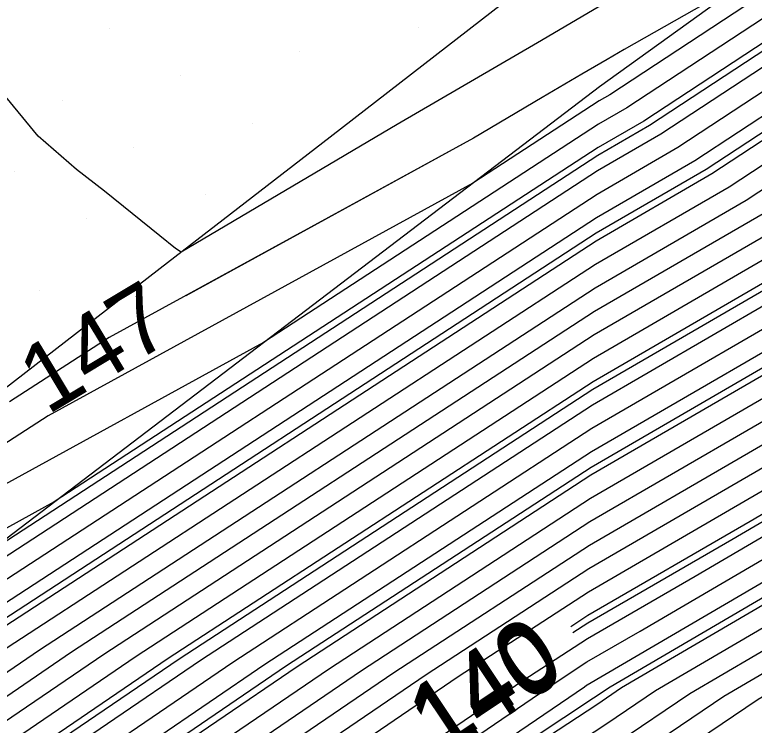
# Model space of a CAD drawing. Extents: x 2354170 to 2357230, y 866100 to 868290.
# Drawn here: x 2355923.31 to 2355944.88, y 866838.83 to 866859.57 of the extents above; entities that cross this region are included whole.
import ezdxf

# ---------------------------------------------------------------- set-up
doc = ezdxf.new("R2010")
doc.units = 0
for name, color, linetype in [('Default', 7, 'Continuous'), ('DTM Contours Major', 7, 'Continuous'), ('DTM Contours Major Text', 7, 'Continuous'), ('DTM Contours Minor', 7, 'Continuous'), ('DTM Contours Minor Text', 7, 'Continuous'), ('Exist DTM QL2 LIDAR Elevation Point', 7, 'Continuous'), ('Exist DTM Scan Elevation Point', 7, 'Continuous'), ('Exist Roads EOP', 7, 'Continuous'), ('PH Exist DTM Breakline', 7, 'Continuous')]:
    doc.layers.add(name, color=color, linetype=linetype)

msp = doc.modelspace()

# ---------------------------------------------------------------- linework, layer by layer
at = {"layer": 'Default'}
for points in [[(2355878.009, 866808.843), (2355900.722, 866824.448), (2355902.728, 866825.754), (2355916.756, 866835.686), (2355921.274, 866839.149), (2355924.024, 866841.024), (2355940.235, 866851.594), (2355944.64, 866854.152), (2355952.603, 866859.39), (2355960.423, 866865.123), (2355962.038, 866866.352), (2355967.177, 866870.005), (2355980.404, 866880.057), (2355985.923, 866883.921), (2355987.856, 866886.591), (2355989.331, 866887.722), (2356000.038, 866894.209), (2356002.698, 866896.475), (2356006.301, 866899.192), (2356016.57, 866905.416), (2356025.933, 866912.523), (2356033.301, 866917.208), (2356038.025, 866920.522)], [(2356037.061, 866920.563), (2356032.897, 866917.643), (2356026.404, 866913.513), (2356016.299, 866905.844), (2356005.217, 866899.127), (2356002.239, 866896.881), (2356000.041, 866895.009), (2355988.731, 866888.157), (2355987.624, 866887.308), (2355985.481, 866884.347), (2355980.436, 866880.815), (2355966.211, 866870.005), (2355961.583, 866866.715), (2355959.876, 866865.415), (2355952.847, 866860.262), (2355944.143, 866854.537), (2355940.25, 866852.277), (2355923.084, 866841.084), (2355920.869, 866839.573), (2355917.23, 866836.785), (2355902.22, 866826.157), (2355900.761, 866825.207), (2355879.66, 866810.71)], [(2356035.132, 866920.645), (2356032.09, 866918.512), (2356027.347, 866915.495), (2356015.759, 866906.7), (2356003.05, 866898.998), (2356001.322, 866897.695), (2356000.047, 866896.608), (2355987.531, 866889.026), (2355987.161, 866888.742), (2355984.596, 866885.199), (2355980.499, 866882.331), (2355964.279, 866870.005), (2355960.673, 866867.441), (2355958.782, 866866.001), (2355953.334, 866862.007), (2355943.149, 866855.308), (2355940.28, 866853.642), (2355921.204, 866841.203), (2355920.06, 866840.423), (2355918.18, 866838.983), (2355901.203, 866826.962), (2355900.839, 866826.725), (2355895.574, 866823.108), (2355881.424, 866814.3)], [(2355880.319, 866808.966), (2355900.644, 866822.93), (2355903.745, 866824.949), (2355915.806, 866833.489), (2355922.084, 866838.299), (2355925.905, 866840.904), (2355940.206, 866850.229), (2355945.634, 866853.381), (2355952.115, 866857.645), (2355961.518, 866864.537), (2355962.947, 866865.626), (2355969.109, 866870.006), (2355980.34, 866878.541), (2355986.807, 866883.069), (2355988.319, 866885.158), (2355990.532, 866886.853), (2356000.032, 866892.609), (2356003.614, 866895.661), (2356008.468, 866899.322), (2356017.11, 866904.56), (2356024.991, 866910.541), (2356034.108, 866916.339)], [(2355881.474, 866809.027), (2355900.606, 866822.17), (2355904.253, 866824.546), (2355915.331, 866832.39), (2355922.488, 866837.874), (2355926.845, 866840.845), (2355940.191, 866849.547), (2355946.131, 866852.996), (2355951.872, 866856.772), (2355962.065, 866864.244), (2355963.402, 866865.263), (2355970.075, 866870.006), (2355980.309, 866877.783), (2355987.249, 866882.643), (2355988.551, 866884.441), (2355991.132, 866886.419), (2356000.029, 866891.809), (2356004.073, 866895.254), (2356009.551, 866899.386), (2356017.381, 866904.131), (2356024.52, 866909.55), (2356034.511, 866915.904)], [(2355883.784, 866809.15), (2355900.528, 866820.652), (2355905.27, 866823.741), (2355914.382, 866830.193), (2355923.298, 866837.024), (2355928.725, 866840.725), (2355940.161, 866848.182), (2355947.124, 866852.225), (2355951.384, 866855.027), (2355963.159, 866863.659), (2355964.312, 866864.536), (2355972.007, 866870.007), (2355980.245, 866876.267), (2355988.134, 866881.791), (2355989.014, 866883.007), (2355992.332, 866885.55), (2356000.022, 866890.209), (2356004.989, 866894.441), (2356011.718, 866899.516), (2356017.921, 866903.275), (2356023.577, 866907.568), (2356035.318, 866915.035)], [(2355884.939, 866809.211), (2355900.489, 866819.893), (2355905.778, 866823.338), (2355913.907, 866829.094), (2355923.703, 866836.599), (2355929.665, 866840.665), (2355940.146, 866847.499), (2355947.621, 866851.84), (2355951.141, 866854.155), (2355963.707, 866863.366), (2355964.766, 866864.173), (2355972.973, 866870.007), (2355980.213, 866875.509), (2355988.576, 866881.365), (2355989.246, 866882.29), (2355992.932, 866885.115), (2356000.019, 866889.409), (2356005.448, 866894.034), (2356012.801, 866899.58), (2356018.191, 866902.847), (2356023.106, 866906.577), (2356035.722, 866914.6)], [(2355886.095, 866809.272), (2355900.45, 866819.134), (2355906.287, 866822.935), (2355913.433, 866827.995), (2355924.107, 866836.175), (2355930.606, 866840.605), (2355940.131, 866846.816), (2355948.118, 866851.454), (2355950.897, 866853.282), (2355964.254, 866863.074), (2355965.221, 866863.81), (2355973.939, 866870.007), (2355980.182, 866874.751), (2355989.018, 866880.939), (2355989.477, 866881.574), (2355993.532, 866884.681), (2356000.016, 866888.61), (2356005.906, 866893.627), (2356013.885, 866899.645), (2356018.462, 866902.419), (2356022.635, 866905.587), (2356036.125, 866914.165)], [(2355888.405, 866809.395), (2355900.372, 866817.616), (2355907.303, 866822.13), (2355912.483, 866825.798), (2355924.917, 866835.325), (2355932.486, 866840.486), (2355940.101, 866845.451), (2355949.112, 866850.684), (2355950.409, 866851.537), (2355965.348, 866862.488), (2355966.131, 866863.084), (2355975.871, 866870.008), (2355980.118, 866873.236), (2355989.902, 866880.087), (2355989.941, 866880.14), (2355994.732, 866883.812), (2356000.01, 866887.01), (2356006.823, 866892.814), (2356016.052, 866899.775), (2356019.002, 866901.563), (2356021.693, 866903.605), (2356036.932, 866913.296)], [(2355889.56, 866809.456), (2355900.333, 866816.857), (2355907.812, 866821.727), (2355912.008, 866824.699), (2355925.322, 866834.9), (2355933.426, 866840.426), (2355940.086, 866844.769), (2355949.609, 866850.298), (2355950.166, 866850.665), (2355965.895, 866862.195), (2355966.586, 866862.721), (2355976.837, 866870.008), (2355980.086, 866872.478), (2355987.977, 866878.003), (2355989.887, 866879.317), (2355990.937, 866880.009), (2355995.332, 866883.377), (2356000.007, 866886.21), (2356007.281, 866892.407), (2356017.135, 866899.839), (2356019.273, 866901.135), (2356021.222, 866902.614), (2356037.336, 866912.862)], [(2355891.87, 866809.578), (2355900.255, 866815.339), (2355908.829, 866820.922), (2355911.059, 866822.501), (2355926.131, 866834.05), (2355935.306, 866840.306), (2355940.057, 866843.404), (2355947.976, 866848.002), (2355950.47, 866849.462), (2355953.699, 866851.867), (2355966.99, 866861.61), (2355967.495, 866861.995), (2355978.768, 866870.009), (2355980.023, 866870.962), (2355983.068, 866873.094), (2355989.653, 866877.625), (2355993.271, 866880.009), (2355996.532, 866882.508), (2356000.001, 866884.61), (2356008.198, 866891.593), (2356019.302, 866899.969), (2356019.813, 866900.278), (2356020.279, 866900.632), (2356038.143, 866911.992)], [(2355900.216, 866814.58), (2355909.337, 866820.519), (2355910.584, 866821.403), (2355926.536, 866833.626), (2355936.246, 866840.246), (2355940.042, 866842.721), (2355946.369, 866846.395), (2355950.86, 866849.024), (2355956.676, 866853.356), (2355967.537, 866861.317), (2355967.95, 866861.632), (2355979.734, 866870.009), (2355979.991, 866870.204), (2355980.614, 866870.64), (2355989.536, 866876.779), (2355994.438, 866880.009), (2355997.132, 866882.074), (2355999.998, 866883.81), (2356008.656, 866891.187), (2356018.846, 866898.872), (2356019.944, 866899.705), (2356020.2, 866899.907), (2356021.872, 866900.954), (2356038.546, 866911.558)], [(2355900.029, 866810.056), (2355909.818, 866816.501), (2355913.827, 866819.336), (2355923.043, 866826.539), (2355928.965, 866831.076), (2355935.519, 866835.545), (2355940.577, 866838.875), (2355942.002, 866839.84), (2355953.202, 866846.395), (2355969.25, 866858.347), (2355971.156, 866859.637), (2355981.229, 866866.473), (2355981.584, 866866.713), (2355988.835, 866871.702), (2355999.135, 866878.491), (2356000.631, 866879.632), (2356010.145, 866887.824), (2356010.908, 866888.409), (2356019.315, 866894.782), (2356023.693, 866898.252), (2356039.396, 866908.081)], [(2356015.218, 866907.556), (2356000.883, 866898.869), (2356000.406, 866898.508), (2356000.053, 866898.208), (2355994.351, 866894.753), (2355988.163, 866890.856), (2355986.127, 866889.387), (2355983.712, 866886.052), (2355980.563, 866883.846), (2355962.347, 866870.004), (2355959.764, 866868.167), (2355957.687, 866866.586), (2355953.822, 866863.752), (2355942.155, 866856.079), (2355940.31, 866855.007), (2355919.324, 866841.323), (2355919.25, 866841.273), (2355919.129, 866841.18), (2355917.483, 866840.015), (2355903.478, 866830.629), (2355902.107, 866829.787), (2355900.182, 866828.586), (2355897.403, 866826.833)], [(2355900.355, 866809.552), (2355909.784, 866815.76), (2355914.64, 866819.194), (2355925.804, 866827.919), (2355929.37, 866830.652), (2355933.316, 866833.342), (2355940.87, 866838.316), (2355942.999, 866839.757), (2355953.592, 866845.957), (2355968.771, 866857.262), (2355971.923, 866859.395), (2355981.446, 866865.857), (2355981.863, 866866.14), (2355988.718, 866870.856), (2355998.456, 866877.274), (2356001.15, 866879.331), (2356010.197, 866887.12), (2356011.205, 866887.894), (2356019.21, 866893.961), (2356024.275, 866897.977), (2356039.156, 866907.29)], [(2356015.488, 866907.128), (2356001.967, 866898.933), (2356000.864, 866898.102), (2356000.05, 866897.408), (2355986.931, 866889.46), (2355986.929, 866889.458), (2355984.154, 866885.626), (2355980.531, 866883.088), (2355963.313, 866870.004), (2355960.218, 866867.804), (2355958.234, 866866.293), (2355953.578, 866862.88), (2355942.652, 866855.693), (2355940.295, 866854.325), (2355920.264, 866841.263), (2355919.655, 866840.848), (2355918.654, 866840.081), (2355905.035, 866830.438), (2355901.521, 866828.083), (2355901.177, 866827.871), (2355900.694, 866827.57), (2355899.996, 866827.13)], [(2355909.714, 866814.277), (2355916.265, 866818.909), (2355930.003, 866829.647), (2355930.468, 866829.962), (2355941.456, 866837.197), (2355944.993, 866839.591), (2355954.372, 866845.08), (2355967.813, 866855.091), (2355973.456, 866858.909), (2355981.88, 866864.626), (2355982.421, 866864.992), (2355988.484, 866869.163), (2355997.098, 866874.84), (2356002.188, 866878.727), (2356010.302, 866885.713), (2356011.801, 866886.863), (2356019, 866892.32), (2356025.44, 866897.425), (2356038.674, 866905.708)], [(2356005.744, 866904.224), (2355999.293, 866900.344), (2355993.135, 866896.465), (2355982.905, 866889.084), (2355981.943, 866887.756), (2355980.69, 866886.878), (2355958.484, 866870.003), (2355957.944, 866869.62), (2355955.498, 866867.757), (2355954.796, 866867.242), (2355944.876, 866860.717), (2355941.089, 866858.552), (2355940.586, 866858.265), (2355939.852, 866857.83), (2355938.693, 866857.155), (2355936.687, 866855.967), (2355926.064, 866850.141), (2355923.157, 866848.272)], [(2355939.524, 866841.711), (2355940.027, 866842.038), (2355944.762, 866844.788), (2355951.25, 866848.586), (2355959.653, 866854.844), (2355968.084, 866861.024), (2355968.405, 866861.269), (2355978.219, 866868.246), (2355980.144, 866869.552), (2355980.19, 866869.583), (2355989.419, 866875.933), (2355995.605, 866880.009), (2355997.732, 866881.639), (2355999.995, 866883.01), (2356009.115, 866890.78), (2356015.784, 866895.81), (2356019.839, 866898.884), (2356020.782, 866899.631), (2356020.855, 866899.677)], [(2355909.887, 866830.06), (2355916.281, 866834.588), (2355921.679, 866838.724), (2355924.965, 866840.964), (2355940.221, 866850.912), (2355945.137, 866853.767), (2355952.359, 866858.517), (2355960.97, 866864.83), (2355962.492, 866865.989), (2355968.143, 866870.006), (2355980.372, 866879.299), (2355986.365, 866883.495), (2355988.087, 866885.874), (2355989.932, 866887.288), (2355991.117, 866888.006)], [(2355923.337, 866827.499), (2355928.56, 866831.501), (2355937.722, 866837.748), (2355940.283, 866839.435), (2355941.005, 866839.923), (2355952.811, 866846.833), (2355969.729, 866859.433), (2355970.389, 866859.88), (2355981.012, 866867.089), (2355981.305, 866867.287), (2355988.952, 866872.548), (2355999.815, 866879.707), (2356000.112, 866879.934), (2356005.39, 866884.478)], [(2355925.833, 866827.165), (2355928.565, 866829.3), (2355929.774, 866830.227), (2355931.113, 866831.14), (2355941.163, 866837.756), (2355943.996, 866839.674), (2355953.982, 866845.519), (2355968.292, 866856.176), (2355972.689, 866859.152), (2355981.663, 866865.242), (2355982.142, 866865.566), (2355988.601, 866870.009), (2355997.777, 866876.057), (2356001.669, 866879.029), (2356007.779, 866884.29)], [(2355975.869, 866881.013), (2355961.381, 866870.004), (2355959.309, 866868.53), (2355957.14, 866866.879), (2355954.065, 866864.625), (2355941.658, 866856.464), (2355940.325, 866855.69), (2355924.46, 866845.345), (2355920.728, 866843.299), (2355919.968, 866842.809), (2355918.987, 866842.163), (2355917.665, 866841.318), (2355915.748, 866840.087), (2355905.435, 866833.176), (2355903.038, 866831.702), (2355899.671, 866829.602), (2355894.809, 866826.536), (2355894.007, 866826.03), (2355893.819, 866826.136), (2355892.822, 866826.601)], [(2355975.128, 866877.515), (2355965.245, 866870.005), (2355961.128, 866867.078), (2355959.329, 866865.708), (2355953.09, 866861.135), (2355943.646, 866854.923), (2355940.265, 866852.959), (2355922.144, 866841.144), (2355920.464, 866839.998), (2355917.705, 866837.884), (2355901.711, 866826.559), (2355900.8, 866825.966), (2355892.971, 866820.587)], [(2355954.553, 866866.37), (2355940.664, 866857.235), (2355940.355, 866857.055), (2355936.67, 866854.652), (2355924.285, 866847.86), (2355921.761, 866846.237), (2355918.505, 866844.093), (2355914.118, 866841.288), (2355910.983, 866839.274), (2355910.211, 866839.701), (2355910.201, 866839.706), (2355908.206, 866841.091), (2355908.15, 866841.137), (2355908.083, 866841.186), (2355906.096, 866842.563), (2355905.96, 866842.68), (2355904.188, 866844.259), (2355903.559, 866844.665), (2355903.149, 866844.927), (2355902.123, 866845.62), (2355901.73, 866845.803), (2355899.803, 866846.644)], [(2355887.381, 866809.424), (2355900.411, 866818.375), (2355906.795, 866822.533), (2355912.958, 866826.896), (2355924.512, 866835.75), (2355931.546, 866840.545), (2355940.116, 866846.134), (2355948.615, 866851.069), (2355950.653, 866852.41), (2355964.801, 866862.781), (2355965.676, 866863.447), (2355969.598, 866866.235)], [(2355954.309, 866865.497), (2355941.161, 866856.849), (2355940.34, 866856.372), (2355930.565, 866849.999), (2355922.507, 866845.579), (2355920.864, 866844.523), (2355918.746, 866843.128), (2355915.892, 866841.303), (2355911.753, 866838.644), (2355907.393, 866835.723), (2355903.968, 866833.618), (2355902.889, 866832.945), (2355902.302, 866833.216), (2355900.528, 866834.109), (2355900.518, 866834.113), (2355900.509, 866834.118), (2355900.501, 866834.123), (2355898.429, 866835.505)], [(2355941.149, 866860.283), (2355938.558, 866858.749), (2355934.464, 866856.364), (2355928.163, 866852.632), (2355927.997, 866852.743), (2355927.535, 866853.115), (2355925.928, 866854.415), (2355925.103, 866855.052), (2355923.992, 866856.02), (2355922.812, 866857.445), (2355922.316, 866858.017), (2355921.883, 866858.232), (2355921.534, 866858.353), (2355920.766, 866858.94), (2355920.214, 866859.372), (2355919.656, 866859.659)], [(2355878.655, 866801.078), (2355882.094, 866803.593), (2355883.436, 866804.515), (2355890.715, 866809.517), (2355900.294, 866816.098), (2355908.32, 866821.325), (2355911.534, 866823.6), (2355925.727, 866834.475), (2355934.366, 866840.366), (2355940.071, 866844.086), (2355949.583, 866849.61), (2355950.079, 866849.9), (2355950.722, 866850.378), (2355960.899, 866857.839)], [(2355868.051, 866798.966), (2355873.589, 866802.699), (2355877.602, 866805.634), (2355879.708, 866807.081), (2355882.629, 866809.088), (2355900.567, 866821.411), (2355904.762, 866824.143), (2355914.857, 866831.291), (2355922.893, 866837.449), (2355927.785, 866840.785), (2355940.176, 866848.864), (2355946.627, 866852.61), (2355950.649, 866855.256)], [(2355900.138, 866813.062), (2355908.444, 866818.47), (2355909.957, 866819.466), (2355910.576, 866819.905), (2355912, 866821.018), (2355927.346, 866832.776), (2355938.127, 866840.127), (2355940.012, 866841.356), (2355943.155, 866843.181), (2355951.64, 866848.147)], [(2355900.1, 866812.303), (2355906.34, 866816.367), (2355909.922, 866818.725), (2355911.389, 866819.762), (2355914.761, 866822.398), (2355927.75, 866832.351), (2355939.067, 866840.067), (2355939.997, 866840.673), (2355941.547, 866841.574), (2355952.031, 866847.709)], [(2355904.237, 866814.263), (2355909.887, 866817.984), (2355912.202, 866819.62), (2355917.522, 866823.778), (2355928.155, 866831.926), (2355939.925, 866839.951), (2355939.99, 866839.994), (2355940.008, 866840.006), (2355952.421, 866847.271)]]:
    msp.add_lwpolyline(points, dxfattribs=at)
at = {"layer": 'DTM Contours Major'}
for points in [[(2355939.591, 866841.53), (2355940.022, 866841.811), (2355944.226, 866844.252), (2355951.38, 866848.44), (2355960.646, 866855.34), (2355968.267, 866860.927), (2355968.556, 866861.148), (2355977.428, 866867.454), (2355980.216, 866869.346), (2355980.283, 866869.391), (2355989.38, 866875.651), (2355995.994, 866880.009), (2355997.932, 866881.495), (2355999.994, 866882.744), (2356009.268, 866890.644), (2356014.764, 866894.79), (2356019.804, 866898.611), (2356020.921, 866899.496)], [(2355975.199, 866877.813), (2355964.923, 866870.005), (2355960.976, 866867.199), (2355959.146, 866865.806), (2355953.172, 866861.426), (2355943.48, 866855.051), (2355940.27, 866853.187), (2355921.831, 866841.164), (2355920.33, 866840.14), (2355917.863, 866838.25), (2355901.542, 866826.693), (2355900.813, 866826.219), (2355893.044, 866820.881)]]:
    msp.add_lwpolyline(points, dxfattribs=at)
at = {"layer": 'DTM Contours Minor'}
for points in [[(2356035.939, 866925.893), (2356030.82, 866922.021), (2356028.97, 866920.68), (2356014.377, 866909.494), (2356013.63, 866908.967), (2355999.293, 866900.344), (2355993.135, 866896.465), (2355982.905, 866889.084), (2355981.943, 866887.756), (2355980.69, 866886.878), (2355958.484, 866870.003), (2355957.944, 866869.62), (2355955.498, 866867.757), (2355954.796, 866867.242), (2355944.876, 866860.717), (2355941.089, 866858.552), (2355940.586, 866858.265), (2355939.852, 866857.83), (2355938.693, 866857.155), (2355936.687, 866855.967), (2355928.295, 866851.365)], [(2355879.164, 866808.905), (2355900.683, 866823.689), (2355903.236, 866825.351), (2355916.281, 866834.588), (2355921.679, 866838.724), (2355924.965, 866840.964), (2355940.221, 866850.912), (2355945.137, 866853.767), (2355952.359, 866858.517), (2355960.97, 866864.83), (2355962.492, 866865.989), (2355968.143, 866870.006), (2355980.372, 866879.299), (2355986.365, 866883.495), (2355988.087, 866885.874), (2355989.932, 866887.288), (2356000.035, 866893.409), (2356003.156, 866896.068), (2356007.384, 866899.257), (2356016.84, 866904.988), (2356025.462, 866911.532), (2356033.704, 866916.773), (2356034.137, 866917.077)], [(2355897.375, 866818.974), (2355900.554, 866821.158), (2355904.931, 866824.009), (2355914.699, 866830.925), (2355923.028, 866837.308), (2355928.098, 866840.765), (2355940.171, 866848.637), (2355946.793, 866852.482), (2355951.547, 866855.609), (2355962.795, 866863.854), (2355964.008, 866864.779), (2355971.363, 866870.007), (2355980.266, 866876.773), (2355987.839, 866882.075), (2355988.86, 866883.485), (2355991.932, 866885.839), (2356000.024, 866890.743), (2356004.684, 866894.712), (2356010.996, 866899.473), (2356017.741, 866903.561), (2356023.892, 866908.229), (2356035.049, 866915.325)], [(2355918.307, 866823.874), (2355919.362, 866824.699), (2355928.425, 866831.643), (2355938.456, 866838.482), (2355940.186, 866839.621), (2355940.673, 866839.951), (2355952.681, 866846.979), (2355969.888, 866859.795), (2355970.134, 866859.961), (2355980.94, 866867.294), (2355981.212, 866867.479), (2355988.991, 866872.83), (2355999.883, 866880.009), (2355999.932, 866880.046), (2355999.983, 866880.077), (2356000.443, 866880.469), (2356010.076, 866888.762), (2356010.511, 866889.096), (2356019.455, 866895.876), (2356022.917, 866898.62), (2356039.717, 866909.136)], [(2355921.106, 866823.47), (2355928.565, 866829.3), (2355929.774, 866830.227), (2355931.113, 866831.14), (2355941.163, 866837.756), (2355943.996, 866839.674), (2355953.982, 866845.519), (2355968.292, 866856.176), (2355972.689, 866859.152), (2355981.663, 866865.242), (2355982.142, 866865.566), (2355988.601, 866870.009), (2355997.777, 866876.057), (2356001.669, 866879.029), (2356010.25, 866886.417), (2356011.503, 866887.378), (2356019.105, 866893.141), (2356024.858, 866897.701), (2356038.915, 866906.499)], [(2355886.865, 866809.313), (2355900.424, 866818.628), (2355906.626, 866822.667), (2355913.116, 866827.263), (2355924.377, 866835.891), (2355931.232, 866840.565), (2355940.121, 866846.361), (2355948.449, 866851.198), (2355950.734, 866852.7), (2355964.619, 866862.878), (2355965.524, 866863.568), (2355974.583, 866870.008), (2355980.16, 866874.246), (2355989.313, 866880.655), (2355989.632, 866881.096), (2355993.932, 866884.391), (2356000.014, 866888.076), (2356006.212, 866893.356), (2356014.607, 866899.688), (2356018.642, 866902.134), (2356020.893, 866903.842)], [(2355980.592, 866884.357), (2355980.584, 866884.352), (2355961.703, 866870.004), (2355959.46, 866868.409), (2355957.322, 866866.781), (2355953.984, 866864.334), (2355941.824, 866856.335), (2355940.32, 866855.462), (2355922.425, 866843.794), (2355920.136, 866842.538), (2355919.669, 866842.238), (2355919.067, 866841.842), (2355918.256, 866841.323), (2355917.08, 866840.568), (2355904.783, 866832.327), (2355902.727, 866831.064), (2355899.841, 866829.264)], [(2355790.838, 866741.782), (2355793.794, 866743.89), (2355814.24, 866757.393), (2355817.983, 866759.754), (2355831.845, 866769.168), (2355838.357, 866774.116), (2355852.943, 866783.961), (2355856.743, 866786.482), (2355863.483, 866790.45), (2355871.677, 866795.974), (2355882.094, 866803.593), (2355883.436, 866804.515), (2355890.715, 866809.517), (2355900.294, 866816.098), (2355908.32, 866821.325), (2355911.534, 866823.6), (2355925.727, 866834.475), (2355934.366, 866840.366), (2355940.071, 866844.086), (2355949.583, 866849.61), (2355950.079, 866849.9), (2355950.722, 866850.378), (2355956.06, 866854.292)]]:
    msp.add_lwpolyline(points, dxfattribs=at)
at = {"layer": 'Exist DTM QL2 LIDAR Elevation Point'}
msp.add_line((2355939.982, 866840.009), (2355939.982, 866840.009), dxfattribs=at)
at = {"layer": 'Exist DTM Scan Elevation Point'}
for p, q in [((2355926.071, 866859.162), (2355926.071, 866859.162)), ((2355935.084, 866859.193), (2355935.084, 866859.193)), ((2355931.62, 866858.488), (2355931.62, 866858.488)), ((2355928.155, 866857.782), (2355928.155, 866857.782)), ((2355924.691, 866857.077), (2355924.691, 866857.077)), ((2355930.24, 866856.403), (2355930.24, 866856.403)), ((2355926.776, 866855.697), (2355926.776, 866855.697)), ((2355923.312, 866854.992), (2355923.312, 866854.992)), ((2355928.861, 866854.318), (2355928.861, 866854.318)), ((2355925.397, 866853.612), (2355925.397, 866853.612)), ((2355924.017, 866851.527), (2355924.017, 866851.527))]:
    msp.add_line(p, q, dxfattribs=at)
at = {"layer": 'Exist Roads EOP'}
msp.add_lwpolyline([(2355998.811, 866907.571), (2355994.128, 866903.82), (2355989.473, 866900.034), (2355984.802, 866896.269), (2355980.078, 866892.57), (2355975.315, 866888.922), (2355970.536, 866885.293), (2355965.761, 866881.66), (2355960.997, 866878.013), (2355956.242, 866874.354), (2355951.492, 866870.688), (2355946.746, 866867.017), (2355942.002, 866863.344), (2355937.257, 866859.671), (2355932.512, 866855.998), (2355927.767, 866852.326), (2355923.024, 866848.652), (2355918.285, 866844.972), (2355913.553, 866841.283), (2355908.826, 866837.588), (2355904.101, 866833.891), (2355899.371, 866830.198)], dxfattribs=at)
at = {"layer": 'PH Exist DTM Breakline'}
msp.add_lwpolyline([(2356039.952, 866933.48), (2356021.008, 866919.065), (2355998.312, 866902.306), (2355980.774, 866888.883), (2355955.013, 866868.017), (2355940.364, 866857.468), (2355919.194, 866841.331), (2355900.865, 866827.23), (2355874.786, 866806.913), (2355854.45, 866791.065), (2355833.22, 866775.931), (2355812.495, 866759.639), (2355789.581, 866742.905), (2355764.464, 866722.869), (2355746.918, 866706.979)], dxfattribs=at)

# ---------------------------------------------------------------- texts
at = {"layer": 'Default'}
msp.add_text('140', height=2, rotation=33.7382, dxfattribs=at).set_placement((2355935.677, 866837.973))
at = {"layer": 'DTM Contours Major Text'}
msp.add_text('140', height=2, rotation=33.7962, dxfattribs=at).set_placement((2355935.749, 866837.786))
at = {"layer": 'DTM Contours Minor Text'}
msp.add_text('147', height=2, rotation=31.0474, dxfattribs=at).set_placement((2355924.247, 866847.864))

doc.saveas('drawing.dxf')
